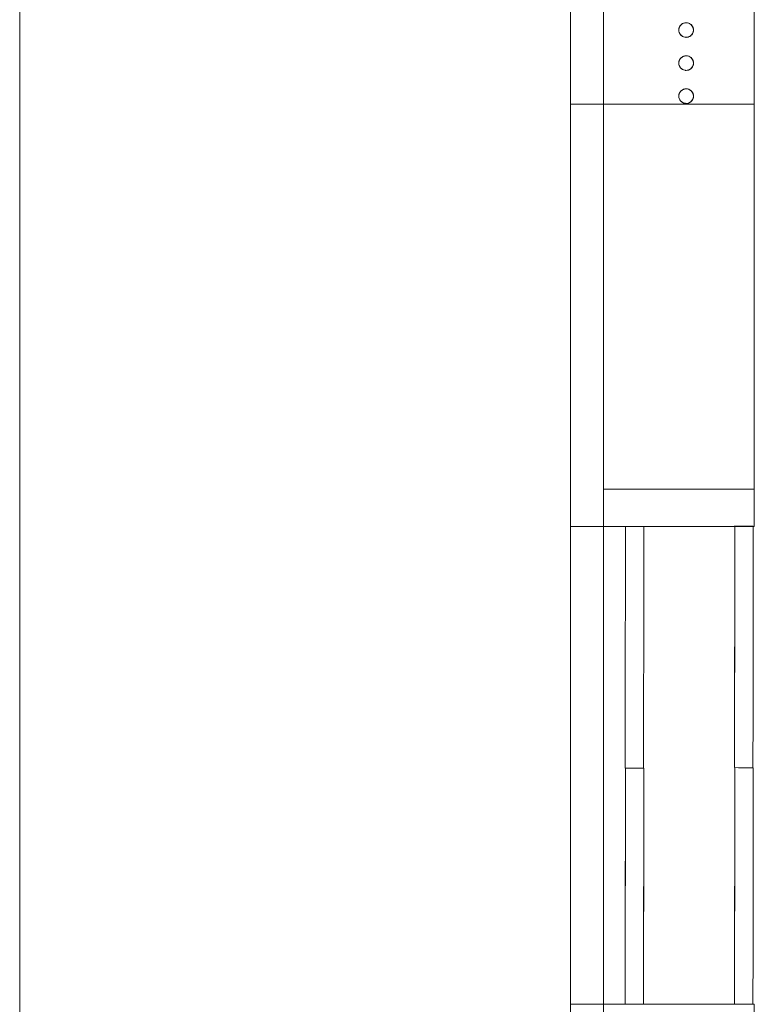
# Model space of a CAD drawing. Header units: millimetres. Extents: x 2 to 902, y -447 to 199.
# Tile 608 of 656: x 12.23 to 16.23, y 172.32 to 177.68. Entities that reach past the tile are written whole.
import ezdxf

# ---------------------------------------------------------------- set-up
doc = ezdxf.new("R2010")
doc.units = ezdxf.units.MM
doc.header["$MEASUREMENT"] = 0
for name, color, linetype, lineweight in [('IFC-Elemento construtivo genérico-Contorno', 253, 'Continuous', 5), ('IFC-Laje-Contorno', 134, 'Continuous', 5), ('IFC-Parede padrão-Contorno', 44, 'Continuous', 5), ('IFC-Porta-Contorno', 142, 'Continuous', 5)]:
    doc.layers.add(name, color=color, linetype=linetype, lineweight=lineweight)

msp = doc.modelspace()

# ---------------------------------------------------------------- linework, layer by layer
at = {"layer": 'IFC-Elemento construtivo genérico-Contorno', "color": 7, "lineweight": 5}
for p, q in [((15.8352, 177.6624), (15.851, 177.6676)), ((15.8359, 177.6628), (15.8415, 177.6654)), ((15.8369, 177.663), (15.851, 177.6676)), ((15.8415, 177.6654), (15.8423, 177.6656)), ((15.8423, 177.6656), (15.8483, 177.6672)), ((15.8483, 177.6672), (15.849, 177.6673)), ((15.849, 177.6673), (15.8552, 177.6678)), ((15.851, 177.6676), (15.8528, 177.6674)), ((15.851, 177.6676), (15.8676, 177.6659)), ((15.8528, 177.6674), (15.8676, 177.6659)), ((15.8552, 177.6678), (15.856, 177.6677)), ((15.856, 177.6677), (15.8622, 177.6672)), ((15.8622, 177.6672), (15.8629, 177.667)), ((15.8629, 177.667), (15.8689, 177.6654)), ((15.8676, 177.6659), (15.8692, 177.6649)), ((15.8676, 177.6659), (15.882, 177.6575)), ((15.8689, 177.6654), (15.8696, 177.6651)), ((15.8692, 177.6649), (15.882, 177.6575)), ((15.8696, 177.6651), (15.8752, 177.6624)), ((15.8152, 177.6278), (15.8158, 177.6348)), ((15.8152, 177.6278), (15.8153, 177.6286)), ((15.8152, 177.6278), (15.8157, 177.6216)), ((15.8153, 177.6286), (15.8158, 177.6348)), ((15.8157, 177.6216), (15.8158, 177.6209)), ((15.8158, 177.6348), (15.816, 177.6355)), ((15.8158, 177.6209), (15.8176, 177.6141)), ((15.8158, 177.6209), (15.8174, 177.6149)), ((15.816, 177.6355), (15.8176, 177.6415)), ((15.8161, 177.6361), (15.8228, 177.6513)), ((15.8161, 177.6361), (15.8168, 177.6378)), ((15.8161, 177.6213), (15.8161, 177.6361)), ((15.8161, 177.6195), (15.8161, 177.6213)), ((15.8161, 177.6195), (15.8221, 177.606)), ((15.8168, 177.6378), (15.8228, 177.6513)), ((15.8174, 177.6149), (15.8176, 177.6141)), ((15.8176, 177.6415), (15.8179, 177.6422)), ((15.8176, 177.6141), (15.8206, 177.6078)), ((15.8176, 177.6141), (15.8202, 177.6085)), ((15.8179, 177.6422), (15.8206, 177.6478)), ((15.8206, 177.6478), (15.821, 177.6484)), ((15.821, 177.6484), (15.8246, 177.6535)), ((15.8228, 177.6513), (15.8242, 177.6525)), ((15.8242, 177.6525), (15.8352, 177.6624)), ((15.8246, 177.6535), (15.8251, 177.6541)), ((15.8251, 177.6541), (15.8295, 177.6585)), ((15.8295, 177.6585), (15.8301, 177.6589)), ((15.8301, 177.6589), (15.8352, 177.6624)), ((15.8352, 177.6624), (15.8369, 177.663)), ((15.8352, 177.6624), (15.8359, 177.6628)), ((15.8752, 177.6624), (15.8758, 177.662)), ((15.8758, 177.662), (15.8809, 177.6585)), ((15.8809, 177.6585), (15.8815, 177.6579)), ((15.8815, 177.6579), (15.8859, 177.6535)), ((15.882, 177.6575), (15.883, 177.656)), ((15.882, 177.6575), (15.8918, 177.6441)), ((15.882, 177.5981), (15.8907, 177.6101)), ((15.883, 177.656), (15.8918, 177.6441)), ((15.8859, 177.6535), (15.8863, 177.6529)), ((15.8863, 177.6529), (15.8899, 177.6478)), ((15.8899, 177.6478), (15.8928, 177.6415)), ((15.8899, 177.6478), (15.8902, 177.6471)), ((15.8899, 177.6078), (15.8925, 177.6134)), ((15.8902, 177.6471), (15.8928, 177.6415)), ((15.8907, 177.6101), (15.8918, 177.6115)), ((15.8918, 177.6441), (15.8921, 177.6423)), ((15.8918, 177.6115), (15.8948, 177.626)), ((15.8921, 177.6423), (15.8952, 177.6278)), ((15.8925, 177.6134), (15.8928, 177.6141)), ((15.8928, 177.6415), (15.893, 177.6407)), ((15.8928, 177.6141), (15.8946, 177.6209)), ((15.8928, 177.6141), (15.8944, 177.6201)), ((15.893, 177.6407), (15.8946, 177.6348)), ((15.8944, 177.6201), (15.8946, 177.6209)), ((15.8946, 177.6348), (15.8952, 177.6278)), ((15.8946, 177.6348), (15.8947, 177.634)), ((15.8946, 177.6209), (15.8951, 177.627)), ((15.8947, 177.634), (15.8952, 177.6278)), ((15.8948, 177.626), (15.8952, 177.6278)), ((15.8951, 177.627), (15.8952, 177.6278)), ((15.8202, 177.6085), (15.8206, 177.6078)), ((15.8206, 177.6078), (15.8241, 177.6027)), ((15.8221, 177.606), (15.8228, 177.6043)), ((15.8228, 177.6043), (15.8352, 177.5932)), ((15.8228, 177.6043), (15.8338, 177.5944)), ((15.8241, 177.6027), (15.8246, 177.6021)), ((15.8246, 177.6021), (15.8295, 177.5972)), ((15.8246, 177.6021), (15.829, 177.5977)), ((15.829, 177.5977), (15.8295, 177.5972)), ((15.8295, 177.5972), (15.8352, 177.5932)), ((15.8295, 177.5972), (15.8346, 177.5936)), ((15.8338, 177.5944), (15.8352, 177.5932)), ((15.8346, 177.5936), (15.8352, 177.5932)), ((15.8352, 177.5932), (15.8493, 177.5886)), ((15.8352, 177.5932), (15.8415, 177.5902)), ((15.8352, 177.5932), (15.8408, 177.5905)), ((15.8408, 177.5905), (15.8415, 177.5902)), ((15.8415, 177.5902), (15.8483, 177.5884)), ((15.8415, 177.5902), (15.8475, 177.5886)), ((15.8475, 177.5886), (15.8483, 177.5884)), ((15.8483, 177.5884), (15.8552, 177.5878)), ((15.8483, 177.5884), (15.8544, 177.5879)), ((15.8493, 177.5886), (15.851, 177.588)), ((15.851, 177.588), (15.8676, 177.5898)), ((15.851, 177.588), (15.8657, 177.5896)), ((15.8544, 177.5879), (15.8552, 177.5878)), ((15.8552, 177.5878), (15.8622, 177.5884)), ((15.8552, 177.5878), (15.8614, 177.5883)), ((15.8614, 177.5883), (15.8622, 177.5884)), ((15.8622, 177.5884), (15.8689, 177.5902)), ((15.8622, 177.5884), (15.8681, 177.59)), ((15.8657, 177.5896), (15.8676, 177.5898)), ((15.8676, 177.5898), (15.882, 177.5981)), ((15.8676, 177.5898), (15.8804, 177.5972)), ((15.8681, 177.59), (15.8689, 177.5902)), ((15.8689, 177.5902), (15.8752, 177.5932)), ((15.8689, 177.5902), (15.8745, 177.5928)), ((15.8745, 177.5928), (15.8752, 177.5932)), ((15.8752, 177.5932), (15.8809, 177.5972)), ((15.8752, 177.5932), (15.8803, 177.5967)), ((15.8803, 177.5967), (15.8809, 177.5972)), ((15.8804, 177.5972), (15.882, 177.5981)), ((15.8809, 177.5972), (15.8859, 177.6021)), ((15.8809, 177.5972), (15.8853, 177.6015)), ((15.8853, 177.6015), (15.8859, 177.6021)), ((15.8859, 177.6021), (15.8899, 177.6078)), ((15.8859, 177.6021), (15.8894, 177.6072)), ((15.8894, 177.6072), (15.8899, 177.6078)), ((15.8152, 177.4478), (15.8158, 177.4548)), ((15.8153, 177.4486), (15.8158, 177.4548)), ((15.8158, 177.4548), (15.816, 177.4555)), ((15.816, 177.4555), (15.8176, 177.4615)), ((15.8161, 177.4561), (15.8228, 177.4713)), ((15.8161, 177.4561), (15.8168, 177.4578)), ((15.8161, 177.4413), (15.8161, 177.4561)), ((15.8168, 177.4578), (15.8228, 177.4713)), ((15.8176, 177.4615), (15.8179, 177.4622)), ((15.8179, 177.4622), (15.8206, 177.4678)), ((15.8206, 177.4678), (15.821, 177.4684)), ((15.821, 177.4684), (15.8246, 177.4735)), ((15.8228, 177.4713), (15.8242, 177.4725)), ((15.8242, 177.4725), (15.8352, 177.4824)), ((15.8246, 177.4735), (15.8251, 177.4741)), ((15.8251, 177.4741), (15.8295, 177.4785)), ((15.8295, 177.4785), (15.8301, 177.4789)), ((15.8301, 177.4789), (15.8352, 177.4824)), ((15.8352, 177.4824), (15.851, 177.4876)), ((15.8352, 177.4824), (15.8369, 177.483)), ((15.8352, 177.4824), (15.8359, 177.4828)), ((15.8359, 177.4828), (15.8415, 177.4854)), ((15.8369, 177.483), (15.851, 177.4876)), ((15.8415, 177.4854), (15.8423, 177.4856)), ((15.8423, 177.4856), (15.8483, 177.4872)), ((15.8483, 177.4872), (15.849, 177.4873)), ((15.849, 177.4873), (15.8552, 177.4878)), ((15.851, 177.4876), (15.8528, 177.4874)), ((15.8528, 177.4874), (15.8676, 177.4859)), ((15.8552, 177.4878), (15.856, 177.4877)), ((15.856, 177.4877), (15.8622, 177.4872)), ((15.8622, 177.4872), (15.8629, 177.487)), ((15.8629, 177.487), (15.8689, 177.4854)), ((15.8676, 177.4859), (15.8692, 177.4849)), ((15.8676, 177.4859), (15.882, 177.4775)), ((15.8689, 177.4854), (15.8696, 177.4851)), ((15.8692, 177.4849), (15.882, 177.4775)), ((15.8696, 177.4851), (15.8752, 177.4824)), ((15.8752, 177.4824), (15.8758, 177.482)), ((15.8758, 177.482), (15.8809, 177.4785)), ((15.8809, 177.4785), (15.8815, 177.4779)), ((15.8815, 177.4779), (15.8859, 177.4735)), ((15.882, 177.4775), (15.883, 177.476)), ((15.882, 177.4775), (15.8918, 177.4641)), ((15.883, 177.476), (15.8918, 177.4641)), ((15.8859, 177.4735), (15.8863, 177.4729)), ((15.8863, 177.4729), (15.8899, 177.4678)), ((15.8899, 177.4678), (15.8928, 177.4615)), ((15.8899, 177.4678), (15.8902, 177.4671)), ((15.8902, 177.4671), (15.8928, 177.4615)), ((15.8918, 177.4641), (15.8921, 177.4623)), ((15.8921, 177.4623), (15.8952, 177.4478)), ((15.8928, 177.4615), (15.893, 177.4607)), ((15.893, 177.4607), (15.8946, 177.4548)), ((15.8946, 177.4548), (15.8952, 177.4478)), ((15.8946, 177.4548), (15.8947, 177.454)), ((15.8947, 177.454), (15.8952, 177.4478)), ((15.8152, 177.4478), (15.8153, 177.4486)), ((15.8152, 177.4478), (15.8157, 177.4416)), ((15.8157, 177.4416), (15.8158, 177.4409)), ((15.8158, 177.4409), (15.8176, 177.4341)), ((15.8158, 177.4409), (15.8174, 177.4349)), ((15.8161, 177.4395), (15.8161, 177.4413)), ((15.8161, 177.4395), (15.8221, 177.426)), ((15.8174, 177.4349), (15.8176, 177.4341)), ((15.8176, 177.4341), (15.8206, 177.4278)), ((15.8176, 177.4341), (15.8202, 177.4285)), ((15.8202, 177.4285), (15.8206, 177.4278)), ((15.8206, 177.4278), (15.8241, 177.4227)), ((15.8221, 177.426), (15.8228, 177.4243)), ((15.8228, 177.4243), (15.8352, 177.4132)), ((15.8228, 177.4243), (15.8338, 177.4144)), ((15.8241, 177.4227), (15.8246, 177.4221)), ((15.8246, 177.4221), (15.8295, 177.4172)), ((15.8246, 177.4221), (15.829, 177.4177)), ((15.829, 177.4177), (15.8295, 177.4172)), ((15.8295, 177.4172), (15.8352, 177.4132)), ((15.8295, 177.4172), (15.8346, 177.4136)), ((15.8338, 177.4144), (15.8352, 177.4132)), ((15.8346, 177.4136), (15.8352, 177.4132)), ((15.8352, 177.4132), (15.8493, 177.4086)), ((15.8352, 177.4132), (15.8415, 177.4102)), ((15.8352, 177.4132), (15.8408, 177.4105)), ((15.8408, 177.4105), (15.8415, 177.4102)), ((15.8415, 177.4102), (15.8483, 177.4084)), ((15.8415, 177.4102), (15.8475, 177.4086)), ((15.8475, 177.4086), (15.8483, 177.4084)), ((15.8483, 177.4084), (15.8552, 177.4078)), ((15.8483, 177.4084), (15.8544, 177.4079)), ((15.8493, 177.4086), (15.851, 177.408)), ((15.851, 177.408), (15.8676, 177.4098)), ((15.851, 177.408), (15.8657, 177.4096)), ((15.8544, 177.4079), (15.8552, 177.4078)), ((15.8552, 177.4078), (15.8622, 177.4084)), ((15.8552, 177.4078), (15.8614, 177.4083)), ((15.8614, 177.4083), (15.8622, 177.4084)), ((15.8622, 177.4084), (15.8689, 177.4102)), ((15.8622, 177.4084), (15.8681, 177.41)), ((15.8657, 177.4096), (15.8676, 177.4098)), ((15.8676, 177.4098), (15.882, 177.4181)), ((15.8676, 177.4098), (15.8804, 177.4172)), ((15.8681, 177.41), (15.8689, 177.4102)), ((15.8689, 177.4102), (15.8752, 177.4132)), ((15.8689, 177.4102), (15.8745, 177.4128)), ((15.8745, 177.4128), (15.8752, 177.4132)), ((15.8752, 177.4132), (15.8809, 177.4172)), ((15.8752, 177.4132), (15.8803, 177.4167)), ((15.8803, 177.4167), (15.8809, 177.4172)), ((15.8804, 177.4172), (15.882, 177.4181)), ((15.8809, 177.4172), (15.8859, 177.4221)), ((15.8809, 177.4172), (15.8853, 177.4215)), ((15.882, 177.4181), (15.8907, 177.4301)), ((15.8853, 177.4215), (15.8859, 177.4221)), ((15.8859, 177.4221), (15.8899, 177.4278)), ((15.8859, 177.4221), (15.8894, 177.4272)), ((15.8894, 177.4272), (15.8899, 177.4278)), ((15.8899, 177.4278), (15.8925, 177.4334)), ((15.8907, 177.4301), (15.8918, 177.4315)), ((15.8918, 177.4315), (15.8948, 177.446)), ((15.8925, 177.4334), (15.8928, 177.4341)), ((15.8928, 177.4341), (15.8946, 177.4409)), ((15.8928, 177.4341), (15.8944, 177.4401)), ((15.8944, 177.4401), (15.8946, 177.4409)), ((15.8946, 177.4409), (15.8951, 177.447)), ((15.8948, 177.446), (15.8952, 177.4478)), ((15.8951, 177.447), (15.8952, 177.4478)), ((15.8161, 177.2761), (15.8228, 177.2913)), ((15.8168, 177.2778), (15.8228, 177.2913)), ((15.8206, 177.2878), (15.821, 177.2884)), ((15.821, 177.2884), (15.8246, 177.2935)), ((15.8228, 177.2913), (15.8242, 177.2925)), ((15.8242, 177.2925), (15.8352, 177.3024)), ((15.8246, 177.2935), (15.8251, 177.2941)), ((15.8251, 177.2941), (15.8295, 177.2985)), ((15.8295, 177.2985), (15.8301, 177.2989)), ((15.8301, 177.2989), (15.8352, 177.3024)), ((15.8352, 177.3024), (15.851, 177.3076)), ((15.8352, 177.3024), (15.8369, 177.303)), ((15.8352, 177.3024), (15.8359, 177.3028)), ((15.8359, 177.3028), (15.8415, 177.3054)), ((15.8369, 177.303), (15.851, 177.3076)), ((15.8415, 177.3054), (15.8423, 177.3056)), ((15.8423, 177.3056), (15.8483, 177.3072)), ((15.8483, 177.3072), (15.849, 177.3073)), ((15.849, 177.3073), (15.8552, 177.3078)), ((15.851, 177.3076), (15.8528, 177.3074)), ((15.8528, 177.3074), (15.8676, 177.3059)), ((15.8552, 177.3078), (15.856, 177.3077)), ((15.856, 177.3077), (15.8622, 177.3072)), ((15.8622, 177.3072), (15.8629, 177.307)), ((15.8629, 177.307), (15.8689, 177.3054)), ((15.8676, 177.3059), (15.8692, 177.3049)), ((15.8676, 177.3059), (15.882, 177.2975)), ((15.8689, 177.3054), (15.8696, 177.3051)), ((15.8692, 177.3049), (15.882, 177.2975)), ((15.8696, 177.3051), (15.8752, 177.3024)), ((15.8752, 177.3024), (15.8758, 177.302)), ((15.8758, 177.302), (15.8809, 177.2985)), ((15.8809, 177.2985), (15.8815, 177.2979)), ((15.8815, 177.2979), (15.8859, 177.2935)), ((15.882, 177.2975), (15.883, 177.296)), ((15.882, 177.2975), (15.8918, 177.2841)), ((15.883, 177.296), (15.8918, 177.2841)), ((15.8859, 177.2935), (15.8863, 177.2929)), ((15.8863, 177.2929), (15.8899, 177.2878)), ((15.8152, 177.2678), (15.8158, 177.2748)), ((15.8152, 177.2678), (15.8153, 177.2686)), ((15.8152, 177.2678), (15.8157, 177.2616)), ((15.8153, 177.2686), (15.8158, 177.2748)), ((15.8157, 177.2616), (15.8158, 177.2609)), ((15.8158, 177.2748), (15.816, 177.2755)), ((15.8158, 177.2609), (15.8176, 177.2541)), ((15.8158, 177.2609), (15.8174, 177.2549)), ((15.816, 177.2755), (15.8176, 177.2815)), ((15.8161, 177.2761), (15.8168, 177.2778)), ((15.8161, 177.2613), (15.8161, 177.2761)), ((15.8161, 177.2595), (15.8161, 177.2613)), ((15.8161, 177.2595), (15.8221, 177.246)), ((15.8174, 177.2549), (15.8176, 177.2541)), ((15.8176, 177.2815), (15.8179, 177.2822)), ((15.8176, 177.2541), (15.8206, 177.2478)), ((15.8176, 177.2541), (15.8202, 177.2485)), ((15.8179, 177.2822), (15.8206, 177.2878)), ((15.8202, 177.2485), (15.8206, 177.2478)), ((15.8206, 177.2478), (15.8241, 177.2427)), ((15.8221, 177.246), (15.8228, 177.2443)), ((15.8228, 177.2443), (15.8352, 177.2332)), ((15.8228, 177.2443), (15.8338, 177.2344)), ((15.8241, 177.2427), (15.8246, 177.2421)), ((15.8246, 177.2421), (15.8295, 177.2372)), ((15.8246, 177.2421), (15.829, 177.2377)), ((15.829, 177.2377), (15.8295, 177.2372)), ((15.8295, 177.2372), (15.8352, 177.2332)), ((15.8295, 177.2372), (15.8346, 177.2336)), ((15.8338, 177.2344), (15.8352, 177.2332)), ((15.8676, 177.2298), (15.882, 177.2381)), ((15.8676, 177.2298), (15.8804, 177.2372)), ((15.8752, 177.2332), (15.8809, 177.2372)), ((15.8752, 177.2332), (15.8803, 177.2367)), ((15.8803, 177.2367), (15.8809, 177.2372)), ((15.8804, 177.2372), (15.882, 177.2381)), ((15.8809, 177.2372), (15.8859, 177.2421)), ((15.8809, 177.2372), (15.8853, 177.2415)), ((15.882, 177.2381), (15.8907, 177.2501)), ((15.8853, 177.2415), (15.8859, 177.2421)), ((15.8859, 177.2421), (15.8899, 177.2478)), ((15.8859, 177.2421), (15.8894, 177.2472)), ((15.8894, 177.2472), (15.8899, 177.2478)), ((15.8899, 177.2878), (15.8928, 177.2815)), ((15.8899, 177.2878), (15.8902, 177.2871)), ((15.8899, 177.2478), (15.8925, 177.2534)), ((15.8902, 177.2871), (15.8928, 177.2815)), ((15.8907, 177.2501), (15.8918, 177.2515)), ((15.8918, 177.2841), (15.8921, 177.2823)), ((15.8918, 177.2515), (15.8948, 177.266)), ((15.8921, 177.2823), (15.8952, 177.2678)), ((15.8925, 177.2534), (15.8928, 177.2541)), ((15.8928, 177.2815), (15.893, 177.2807)), ((15.8928, 177.2541), (15.8946, 177.2609)), ((15.8928, 177.2541), (15.8944, 177.2601)), ((15.893, 177.2807), (15.8946, 177.2748)), ((15.8944, 177.2601), (15.8946, 177.2609)), ((15.8946, 177.2748), (15.8952, 177.2678)), ((15.8946, 177.2748), (15.8947, 177.274)), ((15.8946, 177.2609), (15.8951, 177.267)), ((15.8947, 177.274), (15.8952, 177.2678)), ((15.8948, 177.266), (15.8952, 177.2678)), ((15.8951, 177.267), (15.8952, 177.2678)), ((15.8346, 177.2336), (15.8352, 177.2332)), ((15.8352, 177.2332), (15.8493, 177.2286)), ((15.8352, 177.2332), (15.8415, 177.2302)), ((15.8352, 177.2332), (15.8408, 177.2305)), ((15.8408, 177.2305), (15.8415, 177.2302)), ((15.8415, 177.2302), (15.8483, 177.2284)), ((15.8415, 177.2302), (15.8475, 177.2286)), ((15.8475, 177.2286), (15.8483, 177.2284)), ((15.8483, 177.2284), (15.8552, 177.2278)), ((15.8483, 177.2284), (15.8544, 177.2279)), ((15.8493, 177.2286), (15.851, 177.228)), ((15.851, 177.228), (15.8676, 177.2298)), ((15.851, 177.228), (15.8657, 177.2296)), ((15.8544, 177.2279), (15.8552, 177.2278)), ((15.8552, 177.2278), (15.8622, 177.2284)), ((15.8552, 177.2278), (15.8614, 177.2283)), ((15.8614, 177.2283), (15.8622, 177.2284)), ((15.8622, 177.2284), (15.8689, 177.2302)), ((15.8622, 177.2284), (15.8681, 177.23)), ((15.8657, 177.2296), (15.8676, 177.2298)), ((15.8681, 177.23), (15.8689, 177.2302)), ((15.8689, 177.2302), (15.8752, 177.2332)), ((15.8689, 177.2302), (15.8745, 177.2328)), ((15.8745, 177.2328), (15.8752, 177.2332))]:
    msp.add_line(p, q, dxfattribs=at)
at = {"layer": 'IFC-Laje-Contorno', "color": 7, "lineweight": 5}
for p, q in [((12.2265, 151.3057), (12.2265, 188.4813)), ((15.4057, 151.3057), (15.4057, 188.4813)), ((16.2265, 175.1274), (16.2265, 179.9252)), ((16.2265, 175.7441), (16.2265, 179.6777)), ((15.4057, 175.1274), (16.2265, 175.1274)), ((15.4057, 172.3244), (15.4057, 174.9244))]:
    msp.add_line(p, q, dxfattribs=at)
at = {"layer": 'IFC-Parede padrão-Contorno', "color": 7, "lineweight": 5}
for p, q in [((15.2265, 177.2248), (15.2265, 178.2148)), ((16.2265, 177.2248), (16.2265, 178.2148)), ((15.2265, 177.2248), (16.2265, 177.2248)), ((15.2265, 176.2011), (15.2265, 177.2248)), ((15.2265, 177.2248), (15.3365, 177.2248)), ((15.3365, 177.2248), (16.2265, 177.2248)), ((16.2265, 176.2011), (16.2265, 177.2248)), ((15.2265, 174.9244), (15.2265, 176.2011)), ((16.2265, 174.9244), (16.2265, 176.2011)), ((15.2265, 172.3244), (15.2265, 174.9244)), ((15.2265, 174.9244), (15.4057, 174.9244)), ((15.2265, 174.9244), (16.0193, 174.9244)), ((16.0193, 174.9244), (16.2265, 174.9244)), ((15.2265, 172.3244), (15.4057, 172.3244)), ((15.2265, 171.9223), (15.2265, 172.3244)), ((15.2265, 172.3244), (15.4336, 172.3244)), ((15.4336, 172.3244), (16.2265, 172.3244)), ((16.2265, 171.9223), (16.2265, 172.3244))]:
    msp.add_line(p, q, dxfattribs=at)
at = {"layer": 'IFC-Porta-Contorno', "color": 7, "lineweight": 5}
for p, q in [((15.5233, 173.8935), (15.5247, 174.9245)), ((15.6243, 174.6394), (15.6247, 174.9244)), ((16.1193, 173.6115), (16.1209, 174.9273)), ((16.1206, 174.6424), (16.1209, 174.9273)), ((16.1209, 174.9273), (16.2209, 174.9271)), ((16.1209, 174.9273), (16.1993, 174.9272)), ((16.1993, 174.9272), (16.2209, 174.9271)), ((16.2196, 173.8962), (16.2209, 174.9271)), ((15.6229, 173.6085), (15.6243, 174.6394)), ((16.1193, 173.6115), (16.1206, 174.6424)), ((15.5229, 173.6087), (15.5233, 173.8935)), ((16.2193, 173.6113), (16.2196, 173.8962)), ((15.5229, 173.6087), (15.5246, 173.6087)), ((15.5229, 173.6087), (15.6013, 173.6086)), ((15.523, 172.3244), (15.5246, 173.6087)), ((15.5233, 172.599), (15.5246, 173.6087)), ((15.5246, 173.6087), (15.5462, 173.6086)), ((15.5462, 173.6086), (15.6246, 173.6085)), ((15.6013, 173.6086), (15.6229, 173.6085)), ((15.623, 172.3244), (15.6246, 173.6085)), ((15.6243, 173.3312), (15.6246, 173.6085)), ((16.1193, 172.3245), (16.1209, 173.6115)), ((16.1193, 173.6115), (16.1209, 173.6115)), ((16.1193, 173.6115), (16.1409, 173.6114)), ((16.1206, 173.3341), (16.1209, 173.6115)), ((16.1209, 173.6115), (16.1994, 173.6114)), ((16.1409, 173.6114), (16.2193, 173.6113)), ((16.1994, 173.6114), (16.2209, 173.6113)), ((16.2196, 172.6017), (16.2209, 173.6113)), ((15.623, 172.3215), (15.6243, 173.3312)), ((16.1193, 172.3245), (16.1206, 173.3341)), ((15.523, 172.3216), (15.5233, 172.599)), ((16.2193, 172.3243), (16.2196, 172.6017)), ((16.1193, 172.3245), (16.2193, 172.3243)), ((16.1193, 172.3245), (16.1408, 172.3245)), ((16.1408, 172.3245), (16.2193, 172.3243))]:
    msp.add_line(p, q, dxfattribs=at)

doc.saveas('drawing.dxf')
